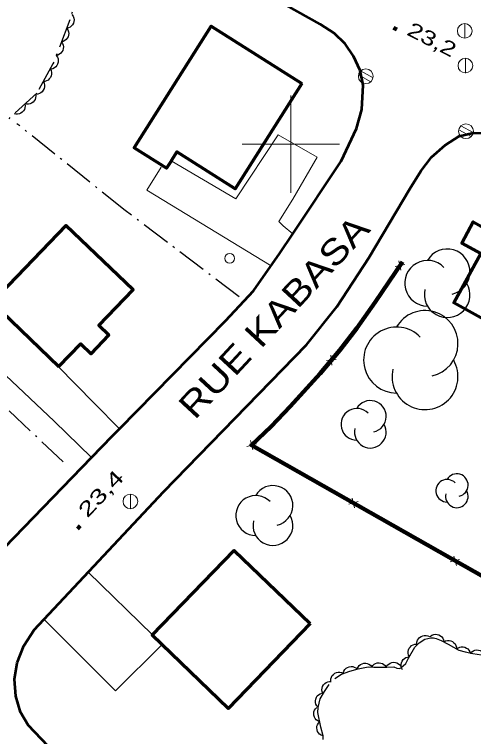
# Model space of a CAD drawing. Extents: x 356765 to 358572, y 5103174 to 5104650.
# Drawn here: x 357571.6 to 357618.7, y 5104139.2 to 5104213.3 of the extents above; entities that cross this region are included whole.
import ezdxf

# ---------------------------------------------------------------- set-up
doc = ezdxf.new("R2010")
doc.units = 0
doc.header["$LTSCALE"] = 0.6
doc.linetypes.add('DOT_DASHED', pattern=[7.7, 5, -1.2, 0.3, -1.2])
for name, color, linetype, lineweight in [('19', 7, 'Continuous', 13), ('21', 7, 'Continuous', 53), ('3', 7, 'Continuous', 140), ('31', 7, 'Continuous', 70), ('36', 7, 'Continuous', 13), ('37', 7, 'Continuous', 13), ('41', 7, 'DOT_DASHED', 25), ('44', 7, 'Continuous', 25), ('61', 7, 'Continuous', 13)]:
    doc.layers.add(name, color=color, linetype=linetype, lineweight=lineweight)

msp = doc.modelspace()

# ---------------------------------------------------------------- linework, layer by layer
at = {"layer": '19'}
msp.add_line((357585.8, 5104149.63), (357579.18, 5104156.08), dxfattribs=at)
for points in [[(357600.21, 5104190.81), (357599.19, 5104191.61), (357598.75, 5104192.05), (357600.2, 5104194.36), (357602.69, 5104198.66), (357598.7, 5104200.97), (357594.34, 5104194.39), (357587.71, 5104198.29)], [(357597.96, 5104187.5), (357585.21, 5104195.29), (357586.67, 5104197.62)], [(357579.54, 5104167.85), (357575.69, 5104171.57), (357570.74, 5104176.27), (357564.28, 5104182.59), (357567.17, 5104185.49), (357567.9, 5104184.69)], [(357582.4, 5104170.78), (357579.84, 5104173.37), (357576.03, 5104177.25)], [(357574.64, 5104151.24), (357582, 5104143.88), (357586.74, 5104148.63)]]:
    msp.add_lwpolyline(points, dxfattribs=at)
at = {"layer": '21'}
for points in [[(357568.61, 5104156.58), (357579.54, 5104167.85), (357581.68, 5104170.05), (357582.4, 5104170.78), (357593.29, 5104181.86), (357596.16, 5104184.96), (357598.88, 5104188.8), (357600.21, 5104190.81), (357605.15, 5104198.25), (357606.72, 5104201.59), (357607.27, 5104203.55), (357607.43, 5104206.05), (357607.1, 5104207.55), (357606.44, 5104209.04), (357605.56, 5104210.29), (357604.44, 5104211.38), (357603.02, 5104212.3), (357599.5, 5104214.26)], [(357575.09, 5104138.21), (357573.04, 5104140.38), (357572.25, 5104141.7), (357571.76, 5104143.34), (357571.63, 5104145.09), (357571.89, 5104146.75), (357572.58, 5104148.51), (357573.64, 5104150.17), (357586.91, 5104164.32), (357601.59, 5104179.41), (357604.71, 5104183.3), (357608, 5104188.33), (357612.21, 5104195.42), (357613.34, 5104197.24), (357614.42, 5104198.66), (357615.82, 5104199.88), (357617.26, 5104200.83), (357618.71, 5104201.15), (357620.8, 5104201.13)]]:
    msp.add_lwpolyline(points, dxfattribs=at)
at = {"layer": '3'}
for p, q in [((357610.52, 5104211.95), (357610.87, 5104211.77)), ((357578.09, 5104160.52), (357578.36, 5104160.81))]:
    msp.add_line(p, q, dxfattribs=at)
at = {"layer": '31'}
for points in [[(357601.11, 5104206.23), (357594.27, 5104195.42), (357588.29, 5104199.2), (357587.71, 5104198.29), (357587.7, 5104198.26), (357587.24, 5104197.54), (357583.92, 5104199.63), (357591.82, 5104212.11), (357601.11, 5104206.23)], [(357622.27, 5104192.97), (357634.63, 5104186.13), (357629.59, 5104177.02), (357629.4, 5104176.68), (357616.71, 5104183.7), (357619.5, 5104188.76), (357617.53, 5104189.84), (357618.72, 5104192.01), (357621.03, 5104190.73), (357622.27, 5104192.97)], [(357576.19, 5104177.17), (357578.43, 5104179.5), (357579.5, 5104178.47), (357581.33, 5104180.38), (357580.28, 5104181.38), (357583.8, 5104185.04), (357576.9, 5104191.66), (357569.32, 5104183.77), (357576.19, 5104177.17)], [(357601.97, 5104150.79), (357593.55, 5104142.08), (357585.77, 5104149.59), (357594.19, 5104158.3), (357601.97, 5104150.79)]]:
    msp.add_lwpolyline(points, close=True, dxfattribs=at)
at = {"layer": '36'}
for p, q in [((357617.84, 5104210.87), (357617.84, 5104212.37)), ((357617.91, 5104207.3), (357617.91, 5104208.8)), ((357606.94, 5104207.12), (357608.21, 5104206.41)), ((357608.43, 5104206.82), (357607.16, 5104207.52)), ((357618.71, 5104201.18), (357617.44, 5104201.88)), ((357617.22, 5104201.48), (357618.49, 5104200.77)), ((357583.52, 5104162.57), (357583.52, 5104164.07))]:
    msp.add_line(p, q, dxfattribs=at)
for centre, radius in [((357617.8403, 5104211.6249), 0.75), ((357617.9095, 5104208.0606), 0.75), ((357607.6872, 5104206.9648), 0.7588), ((357617.9672, 5104201.3248), 0.7588), ((357593.7238, 5104188.2771), 0.5), ((357583.5256, 5104163.3255), 0.75)]:
    msp.add_circle(centre, radius, dxfattribs=at)
at = {"layer": '37'}
for p, q in [((357611.28, 5104187.05), (357611.09, 5104188.03)), ((357611.68, 5104187.63), (357610.7, 5104187.44)), ((357604.19, 5104177.33), (357604.1, 5104178.33)), ((357604.64, 5104177.88), (357603.65, 5104177.79)), ((357596.46, 5104169.24), (357595.49, 5104168.97)), ((357595.84, 5104169.59), (357596.11, 5104168.62)), ((357601.19, 5104166.14), (357596.84, 5104168.61)), ((357605.54, 5104163.67), (357601.19, 5104166.14)), ((357606.89, 5104163.31), (357605.93, 5104163.04)), ((357606.28, 5104163.66), (357606.54, 5104162.69)), ((357611.63, 5104160.21), (357607.28, 5104162.68)), ((357615.97, 5104157.74), (357611.63, 5104160.21)), ((357617.32, 5104157.38), (357616.36, 5104157.12)), ((357616.71, 5104157.73), (357616.98, 5104156.77)), ((357622.06, 5104154.28), (357617.71, 5104156.75))]:
    msp.add_line(p, q, dxfattribs=at)
at = {"layer": '37', "lineweight": 158}
msp.add_lwpolyline([(357629.59, 5104177.02), (357636.35, 5104173.12), (357635.37, 5104171.1), (357626.15, 5104151.96), (357595.95, 5104169.12), (357597.99, 5104171.02), (357599.92, 5104173.08), (357602.99, 5104176.46), (357605.01, 5104178.86), (357606.76, 5104181.12), (357608.65, 5104183.79), (357611.44, 5104187.91)], dxfattribs=at)
at = {"layer": '37'}
for points in [[(357607.8, 5104182.59), (357608.65, 5104183.79), (357610.63, 5104186.71)], [(357604.79, 5104178.6), (357605.01, 5104178.86), (357606.76, 5104181.12), (357607.8, 5104182.59)], [(357600.16, 5104173.35), (357602.99, 5104176.46), (357603.5, 5104177.07)], [(357596.66, 5104169.78), (357597.99, 5104171.02), (357599.92, 5104173.08), (357600.16, 5104173.35)]]:
    msp.add_lwpolyline(points, dxfattribs=at)
at = {"layer": '41'}
for points in [[(357594.69, 5104184.34), (357582.98, 5104193.2), (357571.88, 5104202.1)], [(357576.61, 5104167.39), (357567.13, 5104176.37), (357557.41, 5104185.29)]]:
    msp.add_lwpolyline(points, dxfattribs=at)
at = {"layer": '44', "linetype": 'DOT_DASHED'}
for points in [[(357578.58, 5104217.12), (357577.31, 5104212.74), (357575.58, 5104208.23), (357573.91, 5104205.24), (357570.72, 5104202.32)], [(357604.5, 5104145.16), (357605.2, 5104145.61), (357606.06, 5104145.92), (357606.91, 5104146.16), (357607.93, 5104146.34), (357608.5, 5104146.32), (357609.84, 5104146.33), (357610.55, 5104146.37), (357610.86, 5104146.23), (357611.13, 5104146.18), (357611.28, 5104146.25), (357611.8, 5104146.7), (357612.08, 5104147.23), (357612.73, 5104148.38), (357613.18, 5104148.83), (357613.75, 5104149.18), (357614.35, 5104149.34), (357614.64, 5104149.33), (357614.91, 5104149.26), (357615.43, 5104149.07), (357616.15, 5104148.68), (357617.25, 5104148.07), (357617.89, 5104147.88), (357618.66, 5104147.71), (357619.57, 5104147.59)], [(357603.31, 5104138.91), (357603.3, 5104139.28), (357603.08, 5104140.15), (357602.76, 5104141.67), (357602.79, 5104142.17), (357603.02, 5104143.08), (357603.44, 5104143.84), (357603.94, 5104144.55)]]:
    msp.add_lwpolyline(points, dxfattribs=at)
at = {"layer": '44'}
for points in [[(357577.53, 5104213.3), (357577.64, 5104213.13), (357577.71, 5104212.94), (357577.74, 5104212.77), (357577.72, 5104212.6), (357577.67, 5104212.42), (357577.57, 5104212.26), (357577.47, 5104212.13), (357577.33, 5104212.02), (357577.16, 5104211.94), (357576.99, 5104211.9)], [(357576.99, 5104211.9), (357577.11, 5104211.73), (357577.17, 5104211.54), (357577.2, 5104211.37), (357577.18, 5104211.2), (357577.13, 5104211.02), (357577.03, 5104210.86), (357576.94, 5104210.73), (357576.79, 5104210.62), (357576.63, 5104210.54), (357576.45, 5104210.5)], [(357576.45, 5104210.5), (357576.57, 5104210.33), (357576.63, 5104210.14), (357576.66, 5104209.97), (357576.64, 5104209.8), (357576.59, 5104209.62), (357576.5, 5104209.46), (357576.4, 5104209.33), (357576.26, 5104209.22), (357576.09, 5104209.14), (357575.91, 5104209.1)], [(357575.91, 5104209.1), (357576.03, 5104208.93), (357576.1, 5104208.74), (357576.13, 5104208.57), (357576.11, 5104208.4), (357576.06, 5104208.22), (357575.96, 5104208.06), (357575.86, 5104207.92), (357575.72, 5104207.82), (357575.55, 5104207.74), (357575.38, 5104207.7)], [(357575.3, 5104207.73), (357575.4, 5104207.55), (357575.43, 5104207.35), (357575.44, 5104207.18), (357575.39, 5104207.01), (357575.32, 5104206.84), (357575.2, 5104206.69), (357575.08, 5104206.58), (357574.93, 5104206.5), (357574.75, 5104206.44), (357574.57, 5104206.42)], [(357574.57, 5104206.42), (357574.67, 5104206.24), (357574.7, 5104206.04), (357574.71, 5104205.87), (357574.66, 5104205.7), (357574.59, 5104205.53), (357574.47, 5104205.38), (357574.35, 5104205.27), (357574.2, 5104205.19), (357574.02, 5104205.13), (357573.84, 5104205.11)], [(357573.8, 5104205.14), (357573.83, 5104204.94), (357573.8, 5104204.74), (357573.76, 5104204.58), (357573.66, 5104204.43), (357573.54, 5104204.29), (357573.38, 5104204.19), (357573.23, 5104204.12), (357573.06, 5104204.09), (357572.87, 5104204.09), (357572.7, 5104204.13)], [(357572.7, 5104204.13), (357572.73, 5104203.92), (357572.7, 5104203.72), (357572.65, 5104203.56), (357572.56, 5104203.42), (357572.43, 5104203.28), (357572.27, 5104203.18), (357572.13, 5104203.1), (357571.95, 5104203.07), (357571.77, 5104203.08), (357571.59, 5104203.12)], [(357612.93, 5104148.68), (357612.94, 5104148.89), (357613.01, 5104149.08), (357613.09, 5104149.23), (357613.21, 5104149.35), (357613.36, 5104149.46), (357613.53, 5104149.54), (357613.69, 5104149.58), (357613.87, 5104149.57), (357614.05, 5104149.54), (357614.21, 5104149.46)], [(357614.3, 5104149.48), (357614.47, 5104149.6), (357614.66, 5104149.67), (357614.83, 5104149.7), (357615, 5104149.69), (357615.18, 5104149.64), (357615.35, 5104149.54), (357615.48, 5104149.45), (357615.58, 5104149.31), (357615.67, 5104149.14), (357615.71, 5104148.97)], [(357612.16, 5104147.38), (357612.07, 5104147.56), (357612.04, 5104147.76), (357612.03, 5104147.93), (357612.08, 5104148.1), (357612.15, 5104148.27), (357612.27, 5104148.42), (357612.39, 5104148.53), (357612.55, 5104148.61), (357612.72, 5104148.67), (357612.9, 5104148.68)], [(357615.7, 5104148.93), (357615.88, 5104149.03), (357616.08, 5104149.06), (357616.25, 5104149.07), (357616.42, 5104149.03), (357616.59, 5104148.95), (357616.74, 5104148.83), (357616.85, 5104148.72), (357616.93, 5104148.56), (357616.99, 5104148.38), (357617.01, 5104148.2)], [(357616.98, 5104148.15), (357617.15, 5104148.28), (357617.33, 5104148.36), (357617.49, 5104148.4), (357617.67, 5104148.4), (357617.85, 5104148.36), (357618.02, 5104148.27), (357618.16, 5104148.19), (357618.27, 5104148.05), (357618.37, 5104147.89), (357618.42, 5104147.72)], [(357618.43, 5104147.74), (357618.57, 5104147.9), (357618.74, 5104148), (357618.89, 5104148.07), (357619.07, 5104148.09), (357619.25, 5104148.08), (357619.43, 5104148.03), (357619.58, 5104147.96), (357619.72, 5104147.85), (357619.83, 5104147.71), (357619.92, 5104147.54)], [(357611.46, 5104146.05), (357611.36, 5104146.24), (357611.32, 5104146.44), (357611.31, 5104146.6), (357611.35, 5104146.77), (357611.42, 5104146.94), (357611.54, 5104147.1), (357611.65, 5104147.21), (357611.81, 5104147.3), (357611.98, 5104147.36), (357612.16, 5104147.38)], [(357605.36, 5104145.72), (357605.43, 5104145.92), (357605.55, 5104146.09), (357605.66, 5104146.21), (357605.81, 5104146.3), (357605.98, 5104146.36), (357606.17, 5104146.38), (357606.34, 5104146.38), (357606.5, 5104146.33), (357606.67, 5104146.25), (357606.81, 5104146.13)], [(357606.81, 5104146.14), (357606.89, 5104146.33), (357607.02, 5104146.49), (357607.15, 5104146.59), (357607.31, 5104146.67), (357607.49, 5104146.72), (357607.68, 5104146.72), (357607.84, 5104146.7), (357608, 5104146.63), (357608.16, 5104146.53), (357608.28, 5104146.4)], [(357608.29, 5104146.32), (357608.4, 5104146.49), (357608.56, 5104146.62), (357608.7, 5104146.71), (357608.87, 5104146.75), (357609.05, 5104146.77), (357609.24, 5104146.74), (357609.4, 5104146.7), (357609.55, 5104146.6), (357609.69, 5104146.48), (357609.79, 5104146.33)], [(357609.79, 5104146.33), (357609.89, 5104146.51), (357610.05, 5104146.64), (357610.18, 5104146.74), (357610.35, 5104146.79), (357610.53, 5104146.82), (357610.72, 5104146.8), (357610.88, 5104146.76), (357611.03, 5104146.67), (357611.18, 5104146.55), (357611.29, 5104146.41)], [(357604.1, 5104144.9), (357604.1, 5104145.11), (357604.17, 5104145.3), (357604.24, 5104145.45), (357604.36, 5104145.58), (357604.5, 5104145.7), (357604.68, 5104145.77), (357604.84, 5104145.82), (357605.01, 5104145.82), (357605.2, 5104145.78), (357605.36, 5104145.71)], [(357603.28, 5104143.61), (357603.2, 5104143.81), (357603.19, 5104144.01), (357603.2, 5104144.17), (357603.26, 5104144.34), (357603.36, 5104144.5), (357603.49, 5104144.63), (357603.62, 5104144.74), (357603.78, 5104144.8), (357603.96, 5104144.84), (357604.14, 5104144.84)], [(357602.8, 5104142.2), (357602.66, 5104142.35), (357602.57, 5104142.54), (357602.52, 5104142.69), (357602.52, 5104142.87), (357602.55, 5104143.05), (357602.63, 5104143.23), (357602.71, 5104143.37), (357602.84, 5104143.49), (357602.99, 5104143.59), (357603.16, 5104143.65)], [(357602.96, 5104140.72), (357602.77, 5104140.8), (357602.61, 5104140.93), (357602.5, 5104141.05), (357602.42, 5104141.2), (357602.36, 5104141.38), (357602.36, 5104141.57), (357602.37, 5104141.73), (357602.43, 5104141.9), (357602.53, 5104142.06), (357602.65, 5104142.19)], [(357603.31, 5104139.26), (357603.11, 5104139.33), (357602.95, 5104139.45), (357602.83, 5104139.57), (357602.74, 5104139.72), (357602.68, 5104139.9), (357602.67, 5104140.09), (357602.67, 5104140.25), (357602.73, 5104140.42), (357602.82, 5104140.58), (357602.94, 5104140.71)]]:
    msp.add_lwpolyline(points, dxfattribs=at)
for centre, radius, start, end in [((357616.038, 5104186.8939), 2.3415, 282.26917, 149.72626), ((357614.0243, 5104185.7232), 2.3415, 44.11537, 269.80396), ((357616.038, 5104184.5524), 2.3415, 166.93686, 29.62122), ((357613.7648, 5104179.5307), 3.3875, 282.26917, 149.72626), ((357610.8516, 5104177.8369), 3.3875, 44.11537, 269.80396), ((357613.7648, 5104176.1432), 3.3875, 166.93686, 29.62122), ((357608.1574, 5104172.0577), 1.6218, 282.26917, 149.72626), ((357606.7626, 5104171.2468), 1.6218, 44.11537, 269.80396), ((357608.1574, 5104170.4359), 1.6218, 166.93686, 29.62122), ((357616.0382, 5104164.4263), 1.1571, 44.11537, 269.80396), ((357617.0333, 5104165.0049), 1.1571, 282.26917, 149.72626), ((357598.1555, 5104162.9107), 2.0484, 282.26917, 149.72626), ((357617.0333, 5104163.8477), 1.1571, 166.93686, 29.62122), ((357596.3939, 5104161.8865), 2.0484, 44.11537, 269.80396), ((357598.1555, 5104160.8623), 2.0484, 166.93686, 29.62122)]:
    msp.add_arc(centre, radius, start, end, dxfattribs=at)
at = {"layer": '61'}
for p, q in [((357600, 5104195), (357600, 5104205)), ((357595, 5104200), (357605, 5104200))]:
    msp.add_line(p, q, dxfattribs=at)

# ---------------------------------------------------------------- texts
at = {"layer": '21', "width": 1.2}
msp.add_text('RUE KABASA', height=2.6, rotation=47.134, dxfattribs=at).set_placement((357590.14, 5104171.62))
at = {"layer": '3'}
for s, rotation, width, p in [('23,2   ', 332.91, 1.35, (357611.79, 5104211.27)), ('23,4   ', 46.641, 1.45, (357579.11, 5104161.56))]:
    msp.add_text(s, height=1.5, rotation=rotation, dxfattribs=dict(at, width=width)).set_placement(p)

doc.saveas('drawing.dxf')
